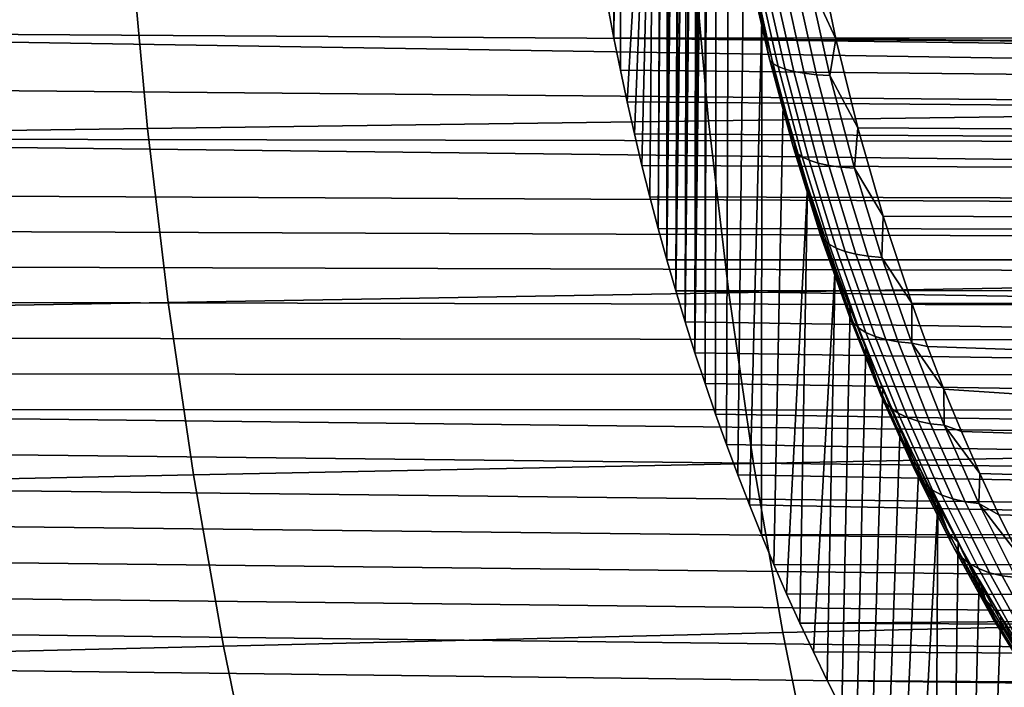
# Model space of a CAD drawing. Header units: metres. Extents: x -240 to 45, y -77 to 27.
# Tile 442 of 656: x -183.03 to -179.85, y -4.03 to -1.87. Entities that reach past the tile are written whole.
import ezdxf

# ---------------------------------------------------------------- set-up
doc = ezdxf.new("R2010")
doc.units = ezdxf.units.M
doc.layers.add('solid_102011X2', color=7, linetype='CONTINUOUS')

msp = doc.modelspace()

# ---------------------------------------------------------------- linework, layer by layer
at = {"layer": 'solid_102011X2'}
for points in [[(-181.130051, -1.830686, 288.691406), (-181.114853, -0.586509, 288.716705), (-181.106491, -0.594545, 288.730621), (-181.110275, -1.933806, 288.724304)], [(-181.110275, -1.933806, 288.724304), (-181.106491, -0.594545, 288.730621), (-181.097534, -0.599513, 288.745544)], [(-181.110275, -1.933806, 288.724304), (-181.097534, -0.599513, 288.745544), (-181.087936, -0.60126, 288.761505), (-181.089355, -2.036696, 288.759125)], [(-181.089355, -2.036696, 288.759125), (-181.087936, -0.60126, 288.761505), (-180.978165, -0.60126, 288.944183), (-181.067276, -2.139363, 288.795898)], [(-181.067276, -2.139363, 288.795898), (-180.978165, -0.60126, 288.944183), (-181.044022, -2.241829, 288.834564)], [(-181.044022, -2.241829, 288.834564), (-180.978165, -0.60126, 288.944183), (-181.019623, -2.343979, 288.875183)], [(-181.019623, -2.343979, 288.875183), (-180.978165, -0.60126, 288.944183), (-180.994049, -2.445722, 288.917755)], [(-180.994049, -2.445722, 288.917755), (-180.978165, -0.60126, 288.944183), (-180.957916, -0.603388, 288.977875), (-180.967316, -2.547128, 288.96225)], [(-180.967316, -2.547128, 288.96225), (-180.957916, -0.603388, 288.977875), (-180.952896, -0.604564, 288.986237)], [(-180.967316, -2.547128, 288.96225), (-180.952896, -0.604564, 288.986237), (-180.93689, -0.609927, 289.012878), (-180.939407, -2.648131, 289.008698)], [(-180.939407, -2.648131, 289.008698), (-180.93689, -0.609927, 289.012878), (-180.92717, -0.614375, 289.029053)], [(-180.939407, -2.648131, 289.008698), (-180.92717, -0.614375, 289.029053), (-180.915878, -0.620705, 289.047852)], [(-180.939407, -2.648131, 289.008698), (-180.915878, -0.620705, 289.047852), (-180.902847, -0.629527, 289.06955), (-180.910324, -2.748632, 289.057098)], [(-180.910324, -2.748632, 289.057098), (-180.902847, -0.629527, 289.06955), (-180.895203, -0.635504, 289.082275)], [(-180.910324, -2.748632, 289.057098), (-180.895203, -0.635504, 289.082275), (-180.880676, -0.648543, 289.106415)], [(-180.910324, -2.748632, 289.057098), (-180.880676, -0.648543, 289.106415), (-180.875198, -0.654078, 289.11554), (-180.880081, -2.84863, 289.107422)], [(-180.880081, -2.84863, 289.107422), (-180.875198, -0.654078, 289.11554), (-180.861099, -0.670095, 289.139008)], [(-180.880081, -2.84863, 289.107422), (-180.861099, -0.670095, 289.139008), (-180.856415, -0.676036, 289.14682)], [(-180.880081, -2.84863, 289.107422), (-180.856415, -0.676036, 289.14682), (-180.844345, -0.693162, 289.166901), (-180.848663, -2.948154, 289.159698)], [(-180.848663, -2.948154, 289.159698), (-180.844345, -0.693162, 289.166901), (-180.835129, -0.708484, 289.182251)], [(-180.848663, -2.948154, 289.159698), (-180.835129, -0.708484, 289.182251), (-180.827271, -0.723829, 289.195312)], [(-180.848663, -2.948154, 289.159698), (-180.827271, -0.723829, 289.195312), (-180.820877, -0.739038, 289.205963)], [(-180.848663, -2.948154, 289.159698), (-180.820877, -0.739038, 289.205963), (-180.815903, -0.754143, 289.214233), (-180.816025, -3.04721, 289.21402)], [(-180.816025, -3.04721, 289.21402), (-180.815903, -0.754143, 289.214233), (-180.812332, -0.769306, 289.220184)], [(-180.816025, -3.04721, 289.21402), (-180.812332, -0.769306, 289.220184), (-180.810242, -0.784104, 289.223663)], [(-180.816025, -3.04721, 289.21402), (-180.810242, -0.784104, 289.223663), (-180.779984, -1.057796, 289.274017), (-180.782135, -3.145844, 289.270447)], [(-180.782135, -3.145844, 289.270447), (-180.779984, -1.057796, 289.274017), (-180.740372, -1.331336, 289.339935), (-180.747009, -3.244035, 289.328888)], [(-180.747009, -3.244035, 289.328888), (-180.740372, -1.331336, 289.339935), (-180.69133, -1.603738, 289.42157), (-180.710663, -3.341653, 289.389374)], [(-180.710663, -3.341653, 289.389374), (-180.69133, -1.603738, 289.42157), (-180.632721, -1.874326, 289.519104), (-180.673065, -3.438627, 289.451965)], [(-180.676926, -1.700815, 289.39447), (-180.632721, -1.874326, 289.519104), (-180.69133, -1.603738, 289.42157)], [(-180.855133, -1.641778, 344.204346), (-182.666824, -1.660207, 342.768158), (-182.614899, -2.224638, 342.712433), (-180.80455, -2.199946, 344.14859)], [(-179.027679, -1.623556, 345.617584), (-180.855133, -1.641778, 344.204346), (-180.80455, -2.199946, 344.14859), (-178.978424, -2.17553, 345.561798)], [(-180.482056, -1.745537, 288.996124), (-180.454285, -1.646832, 288.931396), (-180.393967, -1.935892, 289.031769)], [(-180.454285, -1.646832, 288.931396), (-176.664673, -1.691572, 286.67392), (-176.605103, -1.970279, 286.773071), (-180.393967, -1.935892, 289.031769)], [(-182.666824, -1.660207, 342.768158), (-184.461945, -1.678834, 341.309845), (-184.408646, -2.249596, 341.254181), (-182.614899, -2.224638, 342.712433)], [(-180.676926, -1.700815, 289.39447), (-180.610199, -1.992511, 289.505493), (-180.632721, -1.874326, 289.519104)], [(-180.673981, -1.709214, 289.336914), (-180.606827, -2.004344, 289.448639), (-180.610199, -1.992511, 289.505493), (-180.676926, -1.700815, 289.39447)], [(-180.664444, -1.717028, 289.280182), (-180.596924, -2.015289, 289.392548), (-180.606827, -2.004344, 289.448639), (-180.673981, -1.709214, 289.336914)], [(-175.194244, -1.972208, 283.935272), (-185.701721, -1.905153, 290.224701), (-185.705338, -1.730409, 290.168213), (-175.160995, -1.874181, 283.880341)], [(-180.648453, -1.724135, 289.224976), (-180.580597, -2.02518, 289.337921), (-180.596924, -2.015289, 289.392548), (-180.664444, -1.717028, 289.280182)], [(-180.626236, -1.730415, 289.172058), (-180.558075, -2.033866, 289.285492), (-180.580597, -2.02518, 289.337921), (-180.648453, -1.724135, 289.224976)], [(-180.598068, -1.735771, 289.122101), (-180.529663, -2.041218, 289.235931), (-180.558075, -2.033866, 289.285492), (-180.626236, -1.730415, 289.172058)], [(-180.564377, -1.740115, 289.075745), (-180.495789, -2.047118, 289.189941), (-180.529663, -2.041218, 289.235931), (-180.598068, -1.735771, 289.122101)], [(-180.525528, -1.74339, 289.033569), (-180.456787, -2.051497, 289.14798), (-180.495789, -2.047118, 289.189941), (-180.564377, -1.740115, 289.075745)], [(-180.482056, -1.745537, 288.996124), (-180.413223, -2.054278, 289.110657), (-180.456787, -2.051497, 289.14798), (-180.525528, -1.74339, 289.033569)], [(-180.482056, -1.745537, 288.996124), (-180.393967, -1.935892, 289.031769), (-180.413223, -2.054278, 289.110657)], [(-181.130051, -1.830686, 288.691406), (-181.110275, -1.933806, 288.724304), (-174.682053, -1.928908, 284.85968), (-174.643738, -1.844035, 284.799683)], [(-175.267502, -2.172211, 284.056549), (-185.697601, -2.080084, 290.287018), (-185.701721, -1.905153, 290.224701), (-175.229675, -2.071548, 283.993927)], [(-175.194244, -1.972208, 283.935272), (-175.229675, -2.071548, 283.993927), (-185.701721, -1.905153, 290.224701)], [(-180.673065, -3.438627, 289.451965), (-180.632721, -1.874326, 289.519104), (-180.634216, -3.535043, 289.516602)], [(-180.634216, -3.535043, 289.516602), (-180.632721, -1.874326, 289.519104), (-180.564163, -2.143341, 289.633209), (-180.594147, -3.630765, 289.583313)], [(-180.610199, -1.992511, 289.505493), (-180.564163, -2.143341, 289.633209), (-180.632721, -1.874326, 289.519104)], [(-181.110275, -1.933806, 288.724304), (-174.723038, -2.014968, 284.923615), (-174.682053, -1.928908, 284.85968)], [(-181.110275, -1.933806, 288.724304), (-181.089355, -2.036696, 288.759125), (-174.766434, -2.102167, 284.991516), (-174.723038, -2.014968, 284.923615)], [(-180.413223, -2.054278, 289.110657), (-180.393967, -1.935892, 289.031769), (-180.323166, -2.222939, 289.149597)], [(-180.393967, -1.935892, 289.031769), (-176.605103, -1.970279, 286.773071), (-176.535721, -2.247116, 286.88855), (-180.323166, -2.222939, 289.149597)], [(-180.610199, -1.992511, 289.505493), (-180.533951, -2.275094, 289.632385), (-180.564163, -2.143341, 289.633209)], [(-180.606827, -2.004344, 289.448639), (-180.530075, -2.290193, 289.576416), (-180.533951, -2.275094, 289.632385), (-180.610199, -1.992511, 289.505493)], [(-180.596924, -2.015289, 289.392548), (-180.519684, -2.304113, 289.521088), (-180.530075, -2.290193, 289.576416), (-180.606827, -2.004344, 289.448639)], [(-180.580597, -2.02518, 289.337921), (-180.502914, -2.316652, 289.467194), (-180.519684, -2.304113, 289.521088), (-180.596924, -2.015289, 289.392548)], [(-180.558075, -2.033866, 289.285492), (-180.480026, -2.327624, 289.415375), (-180.502914, -2.316652, 289.467194), (-180.580597, -2.02518, 289.337921)], [(-181.089355, -2.036696, 288.759125), (-181.067276, -2.139363, 288.795898), (-174.812622, -2.190511, 285.063629), (-174.766434, -2.102167, 284.991516)], [(-180.529663, -2.041218, 289.235931), (-180.451309, -2.336871, 289.366333), (-180.480026, -2.327624, 289.415375), (-180.558075, -2.033866, 289.285492)], [(-180.495789, -2.047118, 289.189941), (-180.417206, -2.34425, 289.32074), (-180.451309, -2.336871, 289.366333), (-180.529663, -2.041218, 289.235931)], [(-180.456787, -2.051497, 289.14798), (-180.378021, -2.34968, 289.279053), (-180.417206, -2.34425, 289.32074), (-180.495789, -2.047118, 289.189941)], [(-180.413223, -2.054278, 289.110657), (-180.334351, -2.353062, 289.241913), (-180.378021, -2.34968, 289.279053), (-180.456787, -2.051497, 289.14798)], [(-180.413223, -2.054278, 289.110657), (-180.323166, -2.222939, 289.149597), (-180.334351, -2.353062, 289.241913)], [(-175.307938, -2.274272, 284.123413), (-185.692917, -2.255241, 290.355225), (-185.697601, -2.080084, 290.287018), (-175.267502, -2.172211, 284.056549)], [(-181.067276, -2.139363, 288.795898), (-181.044022, -2.241829, 288.834564), (-174.861771, -2.279969, 285.140228), (-174.812622, -2.190511, 285.063629)], [(-180.594147, -3.630765, 289.583313), (-180.564163, -2.143341, 289.633209), (-180.485428, -2.410148, 289.764221), (-180.552841, -3.725647, 289.652039)], [(-180.533951, -2.275094, 289.632385), (-180.485428, -2.410148, 289.764221), (-180.564163, -2.143341, 289.633209)], [(-178.978424, -2.17553, 345.561798), (-180.80455, -2.199946, 344.14859), (-180.739319, -2.754724, 344.076721), (-178.914917, -2.724152, 345.489899)], [(-180.80455, -2.199946, 344.14859), (-182.614899, -2.224638, 342.712433), (-182.547913, -2.78564, 342.640594), (-180.739319, -2.754724, 344.076721)], [(-180.334351, -2.353062, 289.241913), (-180.323166, -2.222939, 289.149597), (-180.241623, -2.507392, 289.285309)], [(-180.323166, -2.222939, 289.149597), (-176.535721, -2.247116, 286.88855), (-176.456284, -2.52155, 287.020752), (-180.241623, -2.507392, 289.285309)], [(-175.396469, -2.482244, 284.269958), (-185.687637, -2.430485, 290.429443), (-185.692917, -2.255241, 290.355225), (-175.35083, -2.377655, 284.194458)], [(-175.307938, -2.274272, 284.123413), (-175.35083, -2.377655, 284.194458), (-185.692917, -2.255241, 290.355225)], [(-182.614899, -2.224638, 342.712433), (-184.408646, -2.249596, 341.254181), (-184.339905, -2.816888, 341.182373), (-182.547913, -2.78564, 342.640594)], [(-181.044022, -2.241829, 288.834564), (-181.019623, -2.343979, 288.875183), (-174.913696, -2.370483, 285.221191), (-174.861771, -2.279969, 285.140228)], [(-180.533951, -2.275094, 289.632385), (-180.448837, -2.547747, 289.774078), (-180.485428, -2.410148, 289.764221)], [(-180.530075, -2.290193, 289.576416), (-180.444321, -2.565933, 289.719116), (-180.448837, -2.547747, 289.774078), (-180.533951, -2.275094, 289.632385)], [(-180.519684, -2.304113, 289.521088), (-180.433365, -2.582666, 289.664734), (-180.444321, -2.565933, 289.719116), (-180.530075, -2.290193, 289.576416)], [(-180.502914, -2.316652, 289.467194), (-180.416107, -2.597708, 289.611694), (-180.433365, -2.582666, 289.664734), (-180.519684, -2.304113, 289.521088)], [(-180.480026, -2.327624, 289.415375), (-180.392776, -2.610841, 289.560608), (-180.416107, -2.597708, 289.611694), (-180.502914, -2.316652, 289.467194)], [(-181.019623, -2.343979, 288.875183), (-180.994049, -2.445722, 288.917755), (-174.968964, -2.462138, 285.307098), (-174.913696, -2.370483, 285.221191)], [(-180.451309, -2.336871, 289.366333), (-180.363693, -2.62188, 289.512146), (-180.392776, -2.610841, 289.560608), (-180.480026, -2.327624, 289.415375)], [(-180.417206, -2.34425, 289.32074), (-180.329315, -2.630655, 289.467041), (-180.363693, -2.62188, 289.512146), (-180.451309, -2.336871, 289.366333)], [(-180.378021, -2.34968, 289.279053), (-180.289932, -2.637078, 289.42569), (-180.329315, -2.630655, 289.467041), (-180.417206, -2.34425, 289.32074)], [(-180.334351, -2.353062, 289.241913), (-180.246124, -2.641029, 289.388733), (-180.289932, -2.637078, 289.42569), (-180.378021, -2.34968, 289.279053)], [(-180.334351, -2.353062, 289.241913), (-180.241623, -2.507392, 289.285309), (-180.246124, -2.641029, 289.388733)], [(-180.552841, -3.725647, 289.652039), (-180.485428, -2.410148, 289.764221), (-180.51033, -3.819747, 289.722778)], [(-180.51033, -3.819747, 289.722778), (-180.485428, -2.410148, 289.764221), (-180.396423, -2.67363, 289.912384), (-180.466583, -3.913043, 289.795593)], [(-180.448837, -2.547747, 289.774078), (-180.396423, -2.67363, 289.912384), (-180.485428, -2.410148, 289.764221)], [(-175.44487, -2.587942, 284.350006), (-185.683746, -2.547379, 290.4823), (-185.687637, -2.430485, 290.429443), (-175.396469, -2.482244, 284.269958)], [(-180.994049, -2.445722, 288.917755), (-180.967316, -2.547128, 288.96225), (-175.027588, -2.554925, 285.398071), (-174.968964, -2.462138, 285.307098)], [(-180.246124, -2.641029, 289.388733), (-180.241623, -2.507392, 289.285309), (-180.149063, -2.788553, 289.439331)], [(-180.241623, -2.507392, 289.285309), (-176.456284, -2.52155, 287.020752), (-176.366562, -2.79292, 287.170074), (-180.149063, -2.788553, 289.439331)], [(-175.496017, -2.694746, 284.434662), (-185.67955, -2.664274, 290.537903), (-185.683746, -2.547379, 290.4823), (-175.44487, -2.587942, 284.350006)], [(-180.967316, -2.547128, 288.96225), (-180.939407, -2.648131, 289.008698), (-175.089539, -2.648766, 285.494171), (-175.027588, -2.554925, 285.398071)], [(-180.448837, -2.547747, 289.774078), (-180.355453, -2.809817, 289.929474), (-180.396423, -2.67363, 289.912384)], [(-180.444321, -2.565933, 289.719116), (-180.35025, -2.830902, 289.875671), (-180.355453, -2.809817, 289.929474), (-180.448837, -2.547747, 289.774078)], [(-180.433365, -2.582666, 289.664734), (-180.338654, -2.850276, 289.822388), (-180.35025, -2.830902, 289.875671), (-180.444321, -2.565933, 289.719116)], [(-180.416107, -2.597708, 289.611694), (-180.320816, -2.867667, 289.770264), (-180.338654, -2.850276, 289.822388), (-180.433365, -2.582666, 289.664734)], [(-180.392776, -2.610841, 289.560608), (-180.296997, -2.882828, 289.720001), (-180.320816, -2.867667, 289.770264), (-180.416107, -2.597708, 289.611694)], [(-180.363693, -2.62188, 289.512146), (-180.267517, -2.89555, 289.672241), (-180.296997, -2.882828, 289.720001), (-180.392776, -2.610841, 289.560608)], [(-180.329315, -2.630655, 289.467041), (-180.232819, -2.905635, 289.627655), (-180.267517, -2.89555, 289.672241), (-180.363693, -2.62188, 289.512146)], [(-180.289932, -2.637078, 289.42569), (-180.193207, -2.912991, 289.58667), (-180.232819, -2.905635, 289.627655), (-180.329315, -2.630655, 289.467041)], [(-175.550354, -2.802685, 284.524353), (-185.675034, -2.781134, 290.596283), (-185.67955, -2.664274, 290.537903), (-175.496017, -2.694746, 284.434662)], [(-180.939407, -2.648131, 289.008698), (-180.910324, -2.748632, 289.057098), (-175.155426, -2.743675, 285.595856), (-175.089539, -2.648766, 285.494171)], [(-180.246124, -2.641029, 289.388733), (-180.149277, -2.917478, 289.549896), (-180.193207, -2.912991, 289.58667), (-180.289932, -2.637078, 289.42569)], [(-180.246124, -2.641029, 289.388733), (-180.149063, -2.788553, 289.439331), (-180.149277, -2.917478, 289.549896)], [(-180.466583, -3.913043, 289.795593), (-180.396423, -2.67363, 289.912384), (-180.42157, -4.005455, 289.870514)], [(-180.42157, -4.005455, 289.870514), (-180.396423, -2.67363, 289.912384), (-180.347977, -2.803916, 289.993011), (-180.375305, -4.097006, 289.94751)], [(-180.355453, -2.809817, 289.929474), (-180.347977, -2.803916, 289.993011), (-180.396423, -2.67363, 289.912384)], [(-178.914917, -2.724152, 345.489899), (-180.739319, -2.754724, 344.076721), (-180.659546, -3.305255, 343.98877), (-178.83725, -3.268577, 345.401917)], [(-180.739319, -2.754724, 344.076721), (-182.547913, -2.78564, 342.640594), (-182.466019, -3.342346, 342.552704), (-180.659546, -3.305255, 343.98877)], [(-180.910324, -2.748632, 289.057098), (-175.225037, -2.839591, 285.703186), (-175.155426, -2.743675, 285.595856)], [(-180.910324, -2.748632, 289.057098), (-180.880081, -2.84863, 289.107422), (-175.298599, -2.936448, 285.816376), (-175.225037, -2.839591, 285.703186)], [(-175.607712, -2.911661, 284.619049), (-185.670166, -2.89798, 290.657471), (-185.675034, -2.781134, 290.596283), (-175.550354, -2.802685, 284.524353)], [(-182.547913, -2.78564, 342.640594), (-184.339905, -2.816888, 341.182373), (-184.255844, -3.379834, 341.094543), (-182.466019, -3.342346, 342.552704)], [(-180.149277, -2.917478, 289.549896), (-180.149063, -2.788553, 289.439331), (-180.098587, -2.927649, 289.523346)], [(-180.149063, -2.788553, 289.439331), (-176.366562, -2.79292, 287.170074), (-176.266342, -3.060481, 287.336853), (-180.098587, -2.927649, 289.523346)], [(-180.375305, -4.097006, 289.94751), (-180.347977, -2.803916, 289.993011), (-180.296829, -2.933249, 290.078125), (-180.327789, -4.187689, 290.026581)], [(-180.355453, -2.809817, 289.929474), (-180.254471, -3.060792, 290.097534), (-180.296829, -2.933249, 290.078125), (-180.347977, -2.803916, 289.993011)], [(-180.35025, -2.830902, 289.875671), (-180.248489, -3.084586, 290.045013), (-180.254471, -3.060792, 290.097534), (-180.355453, -2.809817, 289.929474)], [(-180.880081, -2.84863, 289.107422), (-180.848663, -2.948154, 289.159698), (-175.376709, -3.034199, 285.935883), (-175.298599, -2.936448, 285.816376)], [(-180.338654, -2.850276, 289.822388), (-180.236191, -3.106426, 289.992889), (-180.248489, -3.084586, 290.045013), (-180.35025, -2.830902, 289.875671)], [(-180.320816, -2.867667, 289.770264), (-180.217743, -3.126012, 289.941833), (-180.236191, -3.106426, 289.992889), (-180.338654, -2.850276, 289.822388)], [(-180.296997, -2.882828, 289.720001), (-180.193375, -3.143069, 289.892456), (-180.217743, -3.126012, 289.941833), (-180.320816, -2.867667, 289.770264)], [(-180.267517, -2.89555, 289.672241), (-180.163452, -3.157361, 289.845428), (-180.193375, -3.143069, 289.892456), (-180.296997, -2.882828, 289.720001)], [(-175.668335, -3.021708, 284.719025), (-185.664902, -3.014771, 290.721497), (-185.670166, -2.89798, 290.657471), (-175.607712, -2.911661, 284.619049)], [(-180.232819, -2.905635, 289.627655), (-180.128418, -3.16867, 289.801453), (-180.163452, -3.157361, 289.845428), (-180.267517, -2.89555, 289.672241)], [(-180.193207, -2.912991, 289.58667), (-180.088547, -3.176898, 289.760864), (-180.128418, -3.16867, 289.801453), (-180.232819, -2.905635, 289.627655)], [(-180.149277, -2.917478, 289.549896), (-180.044464, -3.181885, 289.724304), (-180.088547, -3.176898, 289.760864), (-180.193207, -2.912991, 289.58667)], [(-180.149277, -2.917478, 289.549896), (-180.098587, -2.927649, 289.523346), (-180.045273, -3.065599, 289.612091)], [(-180.149277, -2.917478, 289.549896), (-180.045273, -3.065599, 289.612091), (-180.044464, -3.181885, 289.724304)], [(-180.848663, -2.948154, 289.159698), (-180.816025, -3.04721, 289.21402), (-175.459, -3.132754, 286.061584), (-175.376709, -3.034199, 285.935883)], [(-180.327789, -4.187689, 290.026581), (-180.296829, -2.933249, 290.078125), (-180.24295, -3.061454, 290.167786), (-180.278992, -4.2774, 290.107788)], [(-180.254471, -3.060792, 290.097534), (-180.24295, -3.061454, 290.167786), (-180.296829, -2.933249, 290.078125)], [(-180.098587, -2.927649, 289.523346), (-176.266342, -3.060481, 287.336853), (-176.155396, -3.32337, 287.521515), (-180.045273, -3.065599, 289.612091)], [(-175.732651, -3.132889, 284.824707), (-185.659271, -3.131449, 290.788361), (-185.664902, -3.014771, 290.721497), (-175.668335, -3.021708, 284.719025)], [(-180.816025, -3.04721, 289.21402), (-180.782135, -3.145844, 289.270447), (-175.546021, -3.232075, 286.193939), (-175.459, -3.132754, 286.061584)], [(-180.278992, -4.2774, 290.107788), (-180.24295, -3.061454, 290.167786), (-180.186295, -3.188428, 290.262085), (-180.228897, -4.36612, 290.191162)], [(-180.254471, -3.060792, 290.097534), (-180.146469, -3.300294, 290.277283), (-180.186295, -3.188428, 290.262085), (-180.24295, -3.061454, 290.167786)], [(-180.248489, -3.084586, 290.045013), (-180.139664, -3.326609, 290.226135), (-180.146469, -3.300294, 290.277283), (-180.254471, -3.060792, 290.097534)], [(-179.989075, -3.202286, 289.705597), (-180.045273, -3.065599, 289.612091), (-176.155396, -3.32337, 287.521515)], [(-180.044464, -3.181885, 289.724304), (-180.045273, -3.065599, 289.612091), (-179.989075, -3.202286, 289.705597)], [(-180.236191, -3.106426, 289.992889), (-180.126617, -3.350745, 290.175262), (-180.139664, -3.326609, 290.226135), (-180.248489, -3.084586, 290.045013)], [(-180.217743, -3.126012, 289.941833), (-180.107483, -3.372373, 290.125305), (-180.126617, -3.350745, 290.175262), (-180.236191, -3.106426, 289.992889)], [(-175.87204, -3.35832, 285.053467), (-185.653214, -3.248019, 290.858093), (-185.659271, -3.131449, 290.788361), (-175.800385, -3.245089, 284.936035)], [(-175.732651, -3.132889, 284.824707), (-175.800385, -3.245089, 284.936035), (-185.659271, -3.131449, 290.788361)], [(-180.193375, -3.143069, 289.892456), (-180.08255, -3.391193, 290.076904), (-180.107483, -3.372373, 290.125305), (-180.217743, -3.126012, 289.941833)], [(-180.163452, -3.157361, 289.845428), (-180.052139, -3.406947, 290.03067), (-180.08255, -3.391193, 290.076904), (-180.193375, -3.143069, 289.892456)], [(-180.782135, -3.145844, 289.270447), (-180.747009, -3.244035, 289.328888), (-175.63829, -3.332131, 286.333435), (-175.546021, -3.232075, 286.193939)], [(-180.128418, -3.16867, 289.801453), (-180.016754, -3.419393, 289.987335), (-180.052139, -3.406947, 290.03067), (-180.163452, -3.157361, 289.845428)], [(-180.088547, -3.176898, 289.760864), (-179.976608, -3.428435, 289.947174), (-180.016754, -3.419393, 289.987335), (-180.128418, -3.16867, 289.801453)], [(-180.228897, -4.36612, 290.191162), (-180.186295, -3.188428, 290.262085), (-180.126892, -3.314022, 290.360931), (-180.177521, -4.453906, 290.276672)], [(-180.146469, -3.300294, 290.277283), (-180.126892, -3.314022, 290.360931), (-180.186295, -3.188428, 290.262085)], [(-180.044464, -3.181885, 289.724304), (-179.932373, -3.433889, 289.910858), (-179.976608, -3.428435, 289.947174), (-180.088547, -3.176898, 289.760864)], [(-180.044464, -3.181885, 289.724304), (-179.989075, -3.202286, 289.705597), (-179.929977, -3.337593, 289.803955)], [(-180.044464, -3.181885, 289.724304), (-179.929977, -3.337593, 289.803955), (-179.932373, -3.433889, 289.910858)], [(-179.989075, -3.202286, 289.705597), (-176.155396, -3.32337, 287.521515), (-176.09584, -3.452755, 287.620636), (-179.929977, -3.337593, 289.803955)], [(-175.947861, -3.472612, 285.177277), (-185.646683, -3.364452, 290.930786), (-185.653214, -3.248019, 290.858093), (-175.87204, -3.35832, 285.053467)], [(-180.747009, -3.244035, 289.328888), (-180.710663, -3.341653, 289.389374), (-175.735428, -3.432823, 286.479919), (-175.63829, -3.332131, 286.333435)], [(-178.83725, -3.268577, 345.401917), (-180.659546, -3.305255, 343.98877), (-180.565323, -3.850688, 343.884949), (-178.745514, -3.807962, 345.298035)], [(-180.146469, -3.300294, 290.277283), (-180.032043, -3.528056, 290.467712), (-180.126892, -3.314022, 290.360931)], [(-180.139664, -3.326609, 290.226135), (-180.024368, -3.556707, 290.41803), (-180.032043, -3.528056, 290.467712), (-180.146469, -3.300294, 290.277283)], [(-180.659546, -3.305255, 343.98877), (-182.466019, -3.342346, 342.552704), (-182.369278, -3.893894, 342.448944), (-180.565323, -3.850688, 343.884949)], [(-180.177521, -4.453906, 290.276672), (-180.126892, -3.314022, 290.360931), (-180.064743, -3.437902, 290.464355), (-180.124878, -4.54058, 290.364288)], [(-180.126617, -3.350745, 290.175262), (-180.010529, -3.582972, 290.368469), (-180.024368, -3.556707, 290.41803), (-180.139664, -3.326609, 290.226135)], [(-180.032043, -3.528056, 290.467712), (-180.064743, -3.437902, 290.464355), (-180.126892, -3.314022, 290.360931)], [(-176.027649, -3.587822, 285.307495), (-185.639709, -3.480678, 291.006378), (-185.646683, -3.364452, 290.930786), (-175.947861, -3.472612, 285.177277)], [(-182.466019, -3.342346, 342.552704), (-184.255844, -3.379834, 341.094543), (-184.15657, -3.937562, 340.990845), (-182.369278, -3.893894, 342.448944)], [(-180.710663, -3.341653, 289.389374), (-180.673065, -3.438627, 289.451965), (-175.838211, -3.534045, 286.633942), (-175.735428, -3.432823, 286.479919)], [(-180.107483, -3.372373, 290.125305), (-179.990692, -3.606493, 290.319702), (-180.010529, -3.582972, 290.368469), (-180.126617, -3.350745, 290.175262)], [(-179.932373, -3.433889, 289.910858), (-179.929977, -3.337593, 289.803955), (-179.867966, -3.47136, 289.907196)], [(-179.929977, -3.337593, 289.803955), (-176.09584, -3.452755, 287.620636), (-176.033539, -3.580603, 287.724304), (-179.867966, -3.47136, 289.907196)], [(-180.08255, -3.391193, 290.076904), (-179.965149, -3.626947, 290.272308), (-179.990692, -3.606493, 290.319702), (-180.107483, -3.372373, 290.125305)], [(-180.052139, -3.406947, 290.03067), (-179.934235, -3.644057, 290.226898), (-179.965149, -3.626947, 290.272308), (-180.08255, -3.391193, 290.076904)], [(-180.016754, -3.419393, 289.987335), (-179.898453, -3.657558, 290.184235), (-179.934235, -3.644057, 290.226898), (-180.052139, -3.406947, 290.03067)], [(-179.976608, -3.428435, 289.947174), (-179.858032, -3.667354, 290.144501), (-179.898453, -3.657558, 290.184235), (-180.016754, -3.419393, 289.987335)], [(-179.932373, -3.433889, 289.910858), (-179.813629, -3.673242, 290.108459), (-179.858032, -3.667354, 290.144501), (-179.976608, -3.428435, 289.947174)], [(-180.673065, -3.438627, 289.451965), (-180.634216, -3.535043, 289.516602), (-175.838211, -3.534045, 286.633942)], [(-180.124878, -4.54058, 290.364288), (-180.064743, -3.437902, 290.464355), (-180.070999, -4.625998, 290.453949)], [(-180.070999, -4.625998, 290.453949), (-180.064743, -3.437902, 290.464355), (-179.999847, -3.560093, 290.572357), (-180.015869, -4.710276, 290.545715)], [(-180.032043, -3.528056, 290.467712), (-179.999847, -3.560093, 290.572357), (-180.064743, -3.437902, 290.464355)], [(-179.932373, -3.433889, 289.910858), (-179.867966, -3.47136, 289.907196), (-179.802994, -3.60345, 290.015289)], [(-179.932373, -3.433889, 289.910858), (-179.802994, -3.60345, 290.015289), (-179.813629, -3.673242, 290.108459)], [(-176.111877, -3.703681, 285.444305), (-185.632233, -3.596666, 291.084961), (-185.639709, -3.480678, 291.006378), (-176.027649, -3.587822, 285.307495)], [(-179.867966, -3.47136, 289.907196), (-176.033539, -3.580603, 287.724304), (-175.968491, -3.706753, 287.832581), (-179.802994, -3.60345, 290.015289)], [(-180.634216, -3.535043, 289.516602), (-180.594147, -3.630765, 289.583313), (-175.94722, -3.635695, 286.795929), (-175.838211, -3.534045, 286.633942)], [(-180.032043, -3.528056, 290.467712), (-179.911758, -3.743888, 290.667908), (-179.999847, -3.560093, 290.572357)], [(-180.024368, -3.556707, 290.41803), (-179.903168, -3.774698, 290.619751), (-179.911758, -3.743888, 290.667908), (-180.032043, -3.528056, 290.467712)], [(-180.010529, -3.582972, 290.368469), (-179.888489, -3.802929, 290.571564), (-179.903168, -3.774698, 290.619751), (-180.024368, -3.556707, 290.41803)], [(-180.015869, -4.710276, 290.545715), (-179.999847, -3.560093, 290.572357), (-179.932098, -3.680412, 290.68512), (-179.959503, -4.793295, 290.639526)], [(-179.990692, -3.606493, 290.319702), (-179.86792, -3.828197, 290.524017), (-179.888489, -3.802929, 290.571564), (-180.010529, -3.582972, 290.368469)], [(-179.911758, -3.743888, 290.667908), (-179.932098, -3.680412, 290.68512), (-179.999847, -3.560093, 290.572357)], [(-176.200378, -3.820088, 285.587708), (-185.624222, -3.712382, 291.166504), (-185.632233, -3.596666, 291.084961), (-176.111877, -3.703681, 285.444305)], [(-179.965149, -3.626947, 290.272308), (-179.841751, -3.850162, 290.477661), (-179.86792, -3.828197, 290.524017), (-179.990692, -3.606493, 290.319702)], [(-180.594147, -3.630765, 289.583313), (-180.552841, -3.725647, 289.652039), (-176.062073, -3.737681, 286.96582), (-175.94722, -3.635695, 286.795929)], [(-179.934235, -3.644057, 290.226898), (-179.810303, -3.868524, 290.433136), (-179.841751, -3.850162, 290.477661), (-179.965149, -3.626947, 290.272308)], [(-179.898453, -3.657558, 290.184235), (-179.774139, -3.882999, 290.391144), (-179.810303, -3.868524, 290.433136), (-179.934235, -3.644057, 290.226898)], [(-179.959503, -4.793295, 290.639526), (-179.932098, -3.680412, 290.68512), (-179.861526, -3.798845, 290.802582), (-179.901947, -4.874884, 290.735321)], [(-179.911758, -3.743888, 290.667908), (-179.861526, -3.798845, 290.802582), (-179.932098, -3.680412, 290.68512)], [(-179.858032, -3.667354, 290.144501), (-179.733429, -3.893493, 290.351898), (-179.774139, -3.882999, 290.391144), (-179.898453, -3.657558, 290.184235)], [(-179.813629, -3.673242, 290.108459), (-179.688858, -3.899784, 290.316101), (-179.733429, -3.893493, 290.351898), (-179.858032, -3.667354, 290.144501)], [(-176.293411, -3.936963, 285.737976), (-185.615677, -3.827762, 291.251068), (-185.624222, -3.712382, 291.166504), (-176.200378, -3.820088, 285.587708)], [(-180.552841, -3.725647, 289.652039), (-180.51033, -3.819747, 289.722778), (-176.121674, -3.788769, 287.053711), (-176.062073, -3.737681, 286.96582)], [(-179.911758, -3.743888, 290.667908), (-179.786118, -3.947686, 290.877014), (-179.861526, -3.798845, 290.802582)], [(-179.903168, -3.774698, 290.619751), (-179.776596, -3.980484, 290.830414), (-179.786118, -3.947686, 290.877014), (-179.911758, -3.743888, 290.667908)], [(-179.888489, -3.802929, 290.571564), (-179.761063, -4.010526, 290.783661), (-179.776596, -3.980484, 290.830414), (-179.903168, -3.774698, 290.619751)], [(-178.745514, -3.807962, 345.298035), (-180.565323, -3.850688, 343.884949), (-180.456833, -4.390187, 343.765381), (-178.639877, -4.34148, 345.178406)], [(-180.51033, -3.819747, 289.722778), (-176.182709, -3.839902, 287.143585), (-176.121674, -3.788769, 287.053711)], [(-179.901947, -4.874884, 290.735321), (-179.861526, -3.798845, 290.802582), (-179.788116, -3.914999, 290.924744), (-179.843201, -4.955082, 290.833099)], [(-179.86792, -3.828197, 290.524017), (-179.739731, -4.037405, 290.737366), (-179.761063, -4.010526, 290.783661), (-179.888489, -3.802929, 290.571564)], [(-179.786118, -3.947686, 290.877014), (-179.788116, -3.914999, 290.924744), (-179.861526, -3.798845, 290.802582)], [(-176.391571, -4.054151, 285.895477), (-185.606552, -3.942734, 291.338623), (-185.615677, -3.827762, 291.251068), (-176.293411, -3.936963, 285.737976)], [(-180.51033, -3.819747, 289.722778), (-180.466583, -3.913043, 289.795593), (-176.30101, -3.937186, 287.31897), (-176.182709, -3.839902, 287.143585)], [(-179.841751, -3.850162, 290.477661), (-179.712891, -4.060759, 290.692108), (-179.739731, -4.037405, 290.737366), (-179.86792, -3.828197, 290.524017)], [(-180.565323, -3.850688, 343.884949), (-182.369278, -3.893894, 342.448944), (-182.257889, -4.439438, 342.329437), (-180.456833, -4.390187, 343.765381)], [(-182.369278, -3.893894, 342.448944), (-184.15657, -3.937562, 340.990845), (-184.042252, -4.489215, 340.871399), (-182.257889, -4.439438, 342.329437)], [(-180.466583, -3.913043, 289.795593), (-180.42157, -4.005455, 289.870514), (-176.418015, -4.033509, 287.496613), (-176.30101, -3.937186, 287.31897)], [(-176.494522, -4.171558, 286.060089), (-185.596771, -4.057235, 291.429169), (-185.606552, -3.942734, 291.338623), (-176.391571, -4.054151, 285.895477)], [(-180.42157, -4.005455, 289.870514), (-180.375305, -4.097006, 289.94751), (-176.533386, -4.128577, 287.676056), (-176.418015, -4.033509, 287.496613)]]:
    msp.add_3dface(points, dxfattribs=at)

doc.saveas('drawing.dxf')
